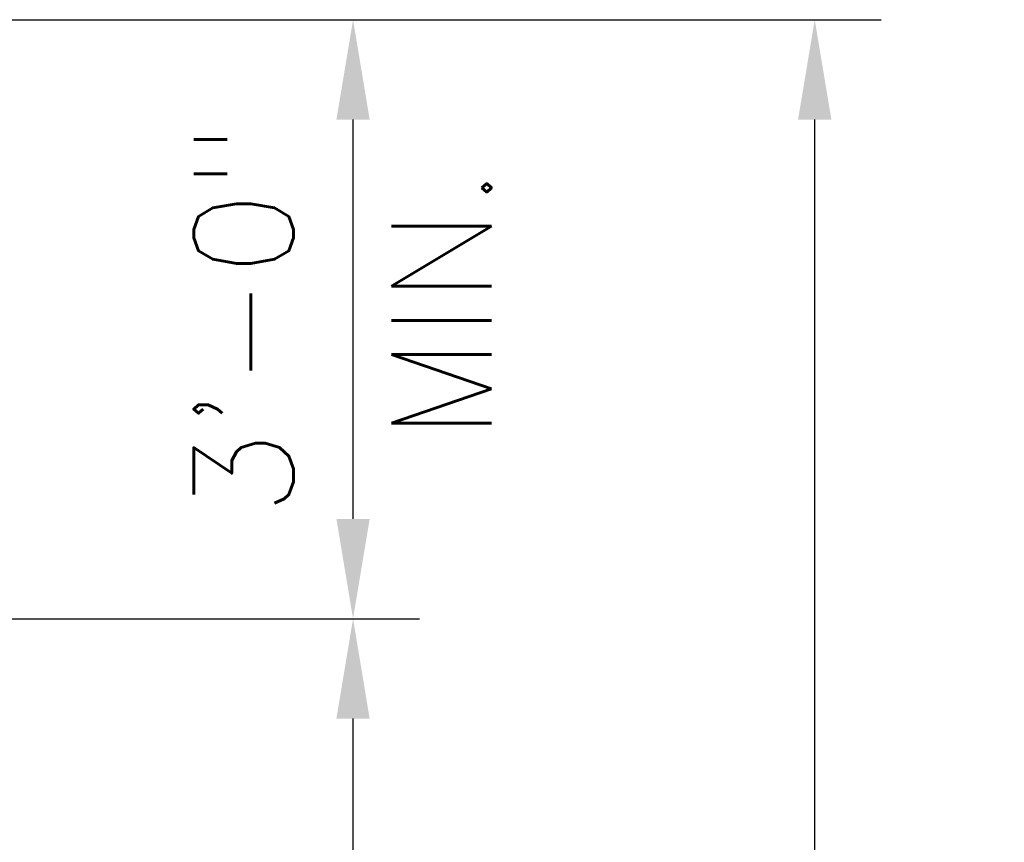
# Model space of a CAD drawing. Extents: x -169 to 7270, y -140 to 2984.
# Tile 526 of 656: x 2045 to 2104, y 1529 to 1578. Entities that reach past the tile are written whole.
import ezdxf

# ---------------------------------------------------------------- set-up
doc = ezdxf.new("R2010")
doc.units = 0
doc.header["$MEASUREMENT"] = 0
doc.header["$PDSIZE"] = 1
doc.layers.get('DEFPOINTS').update_dxf_attribs({"linetype": 'CONTINUOUS'})
doc.layers.add('DIM', color=3, linetype='CONTINUOUS')
doc.styles.add('SIMPLEX', font='simplex')
doc.styles.add('TANK-SLAB$0$SIMPLEX', font='simplex')
doc.dimstyles.new('DIM64', dxfattribs={"dimscale": 64, "dimtxt": 0.09375, "dimasz": 0.09375, "dimexe": 0.0625, "dimexo": 0.0625, "dimgap": 0.046875, "dimtad": 1, "dimdec": 4, "dimzin": 3, "dimdsep": 46, "dimlunit": 4, "dimtxsty": 'SIMPLEX', "dimcen": 0, "dimclrd": 256, "dimclre": 256, "dimclrt": 256, "dimadec": 0, "dimazin": 0, "dimtfac": 1, "dimtdec": 4, "dimtmove": 0, "dimatfit": 3, "dimfxl": 1, "dimfrac": 2, "dimtolj": 1, "dimtzin": 0, "dimarcsym": 0})

# ---------------------------------------------------------------- blocks, each defined once
blk = doc.blocks.new('*D31')
at = {"layer": 'DEFPOINTS', "color": 0, "transparency": 16777216}
for p in [(2035.217, 1578.018), (2065.217, 1578.018), (1978.572, 1542.018)]:
    blk.add_point(p, dxfattribs=at)
at = {"layer": 'DIM', "lineweight": -2, "transparency": 16777216}
for p, q in [((2039.217, 1578.018), (2069.217, 1578.018)), ((2065.217, 1548.018), (2065.217, 1572.018)), ((1982.572, 1542.018), (2069.217, 1542.018))]:
    blk.add_line(p, q, dxfattribs=at)
at = {"layer": 'DIM', "transparency": 16777216}
for points in [[(2064.217, 1572.018), (2066.217, 1572.018), (2065.217, 1578.018)], [(2064.217, 1548.018), (2066.217, 1548.018), (2065.217, 1542.018)]]:
    blk.add_solid(points, dxfattribs=at)
at = {"layer": 'DIM', "transparency": 16777216, "insert": (2058.645, 1560.018), "char_height": 6, "attachment_point": 5, "rotation": 90, "style": 'SIMPLEX'}
blk.add_mtext('\\A1;3\'-0"', dxfattribs=at)
blk = doc.blocks.new('*D32')
at = {"layer": 'DEFPOINTS', "color": 0, "transparency": 16777216}
for p in [(2035.217, 1578.018), (2092.967, 1578.018), (2035.217, 1218.018)]:
    blk.add_point(p, dxfattribs=at)
at = {"layer": 'DIM', "lineweight": -2, "transparency": 16777216}
for p, q in [((2039.217, 1578.018), (2096.967, 1578.018)), ((2092.967, 1224.018), (2092.967, 1572.018)), ((2039.217, 1218.018), (2096.967, 1218.018))]:
    blk.add_line(p, q, dxfattribs=at)
at = {"layer": 'DIM', "transparency": 16777216}
for points in [[(2091.967, 1572.018), (2093.967, 1572.018), (2092.967, 1578.018)], [(2091.967, 1224.018), (2093.967, 1224.018), (2092.967, 1218.018)]]:
    blk.add_solid(points, dxfattribs=at)
at = {"layer": 'DIM', "transparency": 16777216, "insert": (2085.395, 1398.018), "char_height": 6, "attachment_point": 5, "rotation": 90, "style": 'SIMPLEX'}
blk.add_mtext('\\A1;30\'-0" (F.V. TANK SLAB)', dxfattribs=at)
blk = doc.blocks.new('*D35')
at = {"layer": 'DEFPOINTS', "color": 0, "transparency": 16777216}
for p in [(2065.217, 1542.018), (2065.217, 1542.018), (1978.572, 1416.02)]:
    blk.add_point(p, dxfattribs=at)
at = {"layer": 'DIM', "lineweight": -2, "transparency": 16777216}
for p, q in [((2065.217, 1422.02), (2065.217, 1536.018)), ((1982.572, 1416.02), (2069.217, 1416.02))]:
    blk.add_line(p, q, dxfattribs=at)
at = {"layer": 'DIM', "transparency": 16777216}
for points in [[(2064.217, 1536.018), (2066.217, 1536.018), (2065.217, 1542.018)], [(2064.217, 1422.02), (2066.217, 1422.02), (2065.217, 1416.02)]]:
    blk.add_solid(points, dxfattribs=at)
at = {"layer": 'DIM', "transparency": 16777216, "insert": (2058.645, 1479.019), "char_height": 6, "attachment_point": 5, "rotation": 90, "style": 'SIMPLEX'}
blk.add_mtext('\\A1;10\'-6"', dxfattribs=at)

msp = doc.modelspace()

# ---------------------------------------------------------------- texts
at = {"layer": 'DIM', "style": 'TANK-SLAB$0$SIMPLEX'}
msp.add_text('MIN.', height=6, rotation=90, dxfattribs=at).set_placement((2073.53716, 1552.74439))

# ---------------------------------------------------------------- dimensions: what is measured, and where the dimension line sits
at = {"layer": 'DIM'}
for base, p1, p2, picture, middle in [((2065.21651, 1578.01839), (1978.57236, 1542.01839), (2035.21651, 1578.01839), '*D31', (2058.64508, 1560.01839)), ((2065.21651, 1542.01839), (1978.57236, 1416.01993), (2065.21651, 1542.01839), '*D35', (2058.64508, 1479.01916))]:
    dim = msp.add_linear_dim(base=base, p1=p1, p2=p2, angle=90, dimstyle='DIM64', override={"dimtmove": 1}, dxfattribs=at)
    dim.commit()
    dim.dimension.update_dxf_attribs({"geometry": picture, "text_midpoint": middle})
dim = msp.add_linear_dim(base=(2092.96651, 1578.01839), p1=(2035.21651, 1218.01839), p2=(2035.21651, 1578.01839), angle=90, text='<> (F.V. TANK SLAB)', dimstyle='DIM64', dxfattribs=at)
dim.commit()
dim.dimension.update_dxf_attribs({"geometry": '*D32', "text_midpoint": (2085.39508, 1398.01839)})

doc.saveas('drawing.dxf')
